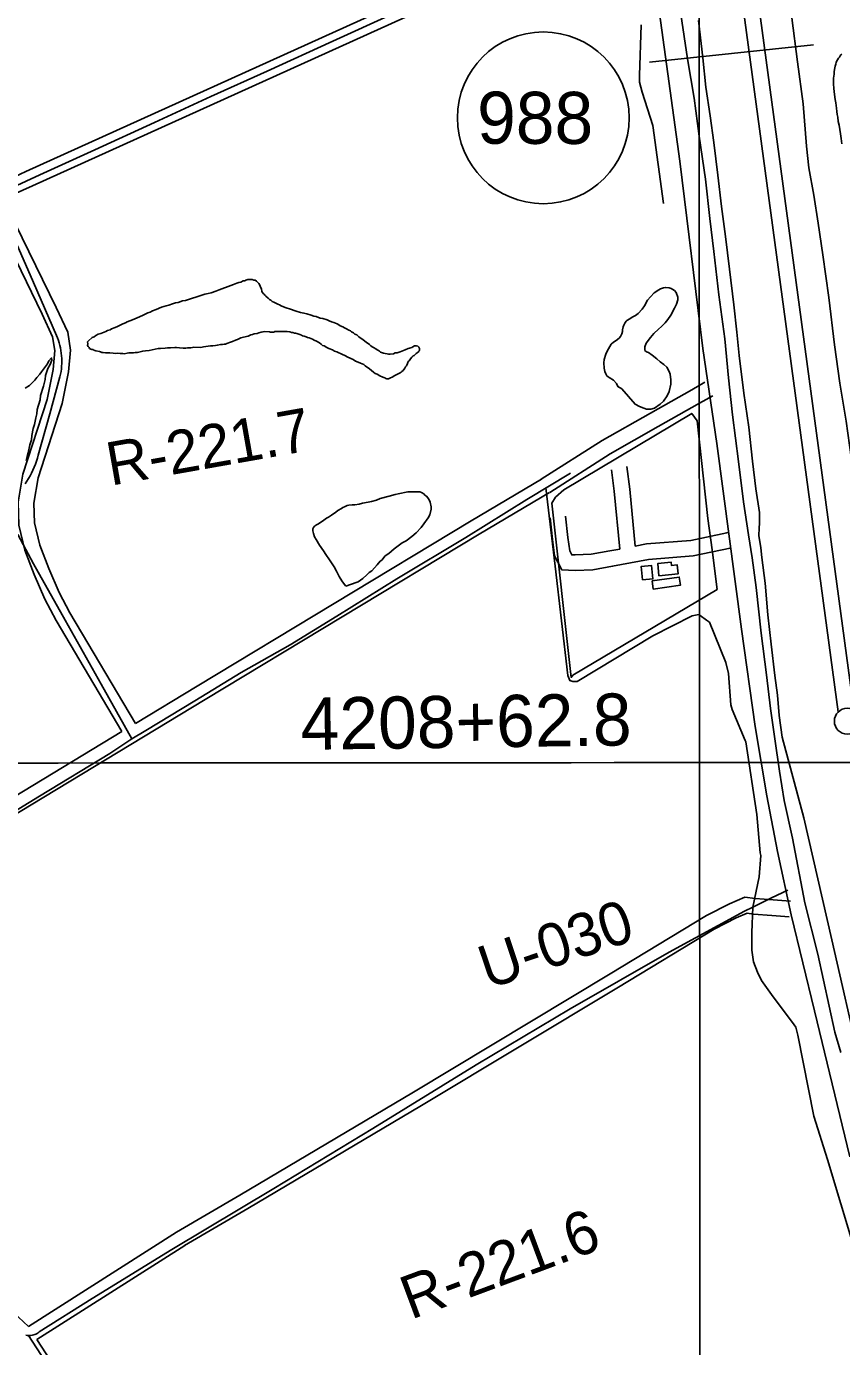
# Model space of a CAD drawing. Extents: x 3297753 to 3335611, y 652252 to 677623.
# Drawn here: x 3305825 to 3307391, y 671666 to 674202 of the extents above; entities that cross this region are included whole.
import ezdxf

# ---------------------------------------------------------------- set-up
doc = ezdxf.new("R2010")
doc.units = 0
for name, color, linetype in [('V-BLDG-OTLN', 7, 'Continuous'), ('V-DTCH-CNTR', 7, 'Continuous'), ('V-GRID-MAJR', 7, 'Continuous'), ('V-LEVE-TOET', 7, 'Continuous'), ('V-RIVR-RANG-IDEN', 7, 'Continuous'), ('V-ROAD-CNTR', 7, 'Continuous'), ('V-ROAD-IDEN', 7, 'Continuous'), ('V-SITE-OTLN', 7, 'Continuous'), ('V-SITE-VEGE', 7, 'Continuous'), ('V-SURV-IDEN', 7, 'Continuous'), ('V-SURV-LINE', 7, 'Continuous'), ('V-TOPO-SHOR', 7, 'Continuous'), ('V-UTIL-LINE', 7, 'Continuous')]:
    doc.layers.add(name, color=color, linetype=linetype)

msp = doc.modelspace()

# ---------------------------------------------------------------- linework, layer by layer
at = {"layer": 'V-BLDG-OTLN'}
for points in [[(3307040.5, 673146.5), (3307038.2, 673169.9), (3307063.9, 673172.5), (3307064.6, 673166.1), (3307075.5, 673167.2), (3307077.2, 673150.2)], [(3307008.7, 673138.4), (3307006, 673164.1), (3307026.1, 673166.2), (3307028.9, 673140.5)], [(3307027.1, 673136.7), (3307079.4, 673144), (3307081.6, 673128.2), (3307029.3, 673120.9)]]:
    msp.add_lwpolyline(points, close=True, dxfattribs=at)
at = {"layer": 'V-DTCH-CNTR'}
for points in [[(3305590.8, 673798.8), (3305662, 673830.4), (3305763.4, 673876.3), (3305851.2, 673916.7), (3305956.5, 673965.1), (3306071.2, 674017.3), (3306179.6, 674067.2), (3306288, 674116), (3306414, 674173.7), (3306527.7, 674225.5), (3306624.3, 674271.4), (3306723.4, 674316.3), (3306830.3, 674365.1), (3306928.4, 674409.5), (3306972.5, 674428), (3306989.3, 674435), (3307019, 674447.2)], [(3307049, 673861.5), (3307028.5, 674011.6), (3307007.9, 674075.9), (3307002.8, 674095), (3307003, 674107.3), (3307006.1, 674205.2)], [(3305822.5, 673322.9), (3305825.9, 673328), (3305829.1, 673333.2), (3305832.2, 673338.5), (3305835, 673343.9), (3305837.7, 673349.5), (3305840.1, 673355.1), (3305842.3, 673360.8), (3305844.4, 673366.6), (3305846.2, 673372.5), (3305847.7, 673378.4), (3305869.9, 673457.7), (3305889.6, 673529), (3305890.7, 673533.9), (3305891.6, 673538.9), (3305892.3, 673543.9), (3305892.8, 673548.9), (3305893.1, 673554), (3305893.2, 673559), (3305893.1, 673564.1), (3305892.8, 673569.1), (3305892.2, 673574.1), (3305891.5, 673579.1), (3305890.5, 673584.1), (3305889.4, 673589), (3305888, 673593.8), (3305886.5, 673598.6), (3305884.7, 673603.4), (3305882.8, 673608), (3305838.5, 673710.2), (3305787.3, 673827.4)], [(3306870.3, 673343.6), (3306786.3, 673293.3), (3306669.1, 673219.8), (3306536.9, 673140.7), (3306421.5, 673069), (3306331.8, 673013.9), (3306237.9, 672960.6), (3306148.6, 672906.5), (3306054.7, 672849.3), (3306027.4, 672833), (3305985.1, 672805.2)], [(3306823.4, 673315.5), (3306840.8, 673164.9), (3306865.5, 672955.1), (3306869.3, 672945.1), (3306874.9, 672943.5), (3306883.2, 672943.2), (3307028.4, 673030.9), (3307104.3, 673069.7), (3307117, 673071.9), (3307119.8, 673070.4), (3307132, 673061.5), (3307137.4, 673057.1), (3307169.2, 672980.1), (3307173.9, 672958.9), (3307178.3, 672898.4), (3307180.8, 672889.9), (3307206.2, 672830), (3307207.5, 672827.2), (3307228.2, 672687.6), (3307234.9, 672614.5), (3307236.1, 672608.8), (3307233, 672568.3), (3307220.7, 672509.9), (3307218.7, 672461), (3307218.6, 672427.4), (3307221.9, 672404.8), (3307229.5, 672384.9), (3307237.2, 672369.2), (3307259.7, 672337.4), (3307296.8, 672288.2), (3307303.4, 672279.5), (3307307, 672263.9), (3307338.2, 672108.5), (3307364.1, 672024.8), (3307415.7, 671854.5)], [(3306027.4, 672833), (3305968.8, 672938), (3305899.8, 673061.2), (3305838.7, 673169.3), (3305808.9, 673225.7)], [(3305985.1, 672805.2), (3305850.5, 672722.8), (3305733.8, 672652.3), (3305710.4, 672646.1)], [(3305824, 671687.3), (3305826.5, 671686.9), (3305829, 671686.7), (3305831.5, 671686.7), (3305833.9, 671686.9), (3305836.4, 671687.3), (3305838.8, 671688), (3305841.1, 671688.8), (3305843.4, 671689.8), (3305845.6, 671690.9), (3305847.7, 671692.3), (3305849.6, 671693.8), (3305951.5, 671758.3), (3306104.3, 671852.2), (3306300.6, 671969.6), (3306490.5, 672084.9), (3306689.5, 672207.1), (3306869.8, 672314.5), (3307059.9, 672423.4), (3307204.6, 672502), (3307220.7, 672509.9), (3307256.6, 672527.7), (3307288.1, 672542.3)], [(3305829, 671686.7), (3305886, 671599.1), (3305955.7, 671490), (3306032.3, 671367.8), (3306102.6, 671270.8), (3306186.6, 671151.8), (3306263.9, 671035), (3306360.5, 670888.9)]]:
    msp.add_lwpolyline(points, dxfattribs=at)
at = {"layer": 'V-GRID-MAJR'}
for points in [[(3307129.4, 657636), (3307127.2, 660664.7), (3307122.8, 666726.2), (3307118.4, 672787.6), (3307116.2, 675820.3)], [(3301861.4, 672784.2), (3307118.4, 672787.6), (3312375.4, 672791.8), (3317632.5, 672796.8), (3322889.5, 672802.5), (3328146.5, 672809), (3333403.5, 672816.3)]]:
    msp.add_spline(points, degree=3, dxfattribs=at)
at = {"layer": 'V-LEVE-TOET'}
for points in [[(3307277, 672836.4), (3307271.4, 672878.3), (3307268, 672917.4), (3307263.3, 672954.9), (3307256.1, 673014.9), (3307249.8, 673071.4), (3307244.2, 673132.4), (3307238.1, 673181.3), (3307235.9, 673200.4), (3307232.5, 673223.6), (3307232.7, 673237.8), (3307233.5, 673247.3), (3307233.3, 673268.3), (3307226.5, 673313.4), (3307220.4, 673366.4), (3307213.3, 673431.9), (3307203.4, 673497.4), (3307194.8, 673569.8), (3307190.2, 673614.6), (3307184.5, 673667.3), (3307176.2, 673735.3), (3307168.1, 673798.2), (3307160.6, 673855.7), (3307153.7, 673916.3), (3307145.9, 673978.6), (3307138.6, 674030.4), (3307130.7, 674085.4), (3307124.7, 674141.3), (3307116.2, 674213.4)], [(3307295.4, 674218.5), (3307306.9, 674134), (3307317.2, 674053.3), (3307324, 673972), (3307328.6, 673930.1), (3307337.9, 673877.6), (3307346.4, 673823.9), (3307355.2, 673762.9), (3307367, 673680.9), (3307377.8, 673590.3), (3307387.9, 673516.6), (3307399.9, 673443.8), (3307409.5, 673374.2), (3307421, 673304.6), (3307429, 673239.8), (3307433.2, 673209.6), (3307440.6, 673157.8), (3307456.1, 673048.8), (3307468.8, 672962.7), (3307477.9, 672901.6), (3307486.4, 672861.9), (3307494.7, 672830.6)], [(3307277, 672836.4), (3307318.9, 672681.3), (3307372.5, 672447.2), (3307426.7, 672208.7)]]:
    msp.add_lwpolyline(points, dxfattribs=at)
at = {"layer": 'V-ROAD-CNTR'}
for points in [[(3307009.6, 674459.6), (3305824.3, 673922.9), (3305768.9, 673897.7)], [(3307022, 674432.3), (3305836.7, 673895.6), (3305781.3, 673870.4)], [(3307031.8, 674297.7), (3307080.3, 673943.3), (3307124.9, 673583.3), (3307151.5, 673400.9), (3307199, 673043.9), (3307225.2, 672856.8), (3307247.8, 672723.8), (3307268.2, 672617), (3307294.3, 672495.2), (3307339.1, 672310.9), (3307407.4, 672029.9)], [(3306008.7, 672847), (3305882.2, 673060.4), (3305860.8, 673101.7), (3305840.3, 673149.2), (3305822.2, 673196), (3305810.6, 673243.9), (3305809, 673287.7), (3305818.3, 673341.6), (3305864.7, 673485.3), (3305876.3, 673542.8), (3305879.9, 673579.2), (3305875.5, 673605.8), (3305855.4, 673649.3), (3305763.7, 673836.8), (3305754, 673858)], [(3306034.4, 672862.5), (3305908.4, 673075), (3305888, 673114.5), (3305868.1, 673160.5), (3305850.9, 673205), (3305840.5, 673248), (3305839.1, 673285.7), (3305847.5, 673334.4), (3305893.7, 673477.7), (3305906, 673538.3), (3305910.1, 673580.2), (3305904.4, 673614.7), (3305882.5, 673662.2), (3305790.8, 673849.6), (3305781.3, 673870.4)], [(3307128.8, 673518.4), (3307103.7, 673504), (3307024.2, 673459.1), (3306931.5, 673406.4), (3306814.4, 673332.1)], [(3307143.7, 673492.4), (3307118.5, 673477.9), (3307038.9, 673433), (3306947, 673380.7), (3306830.5, 673306.7)], [(3306965.1, 673197.9), (3306954.4, 673309.3), (3306949.4, 673350)], [(3306994.7, 673203.4), (3306984.3, 673312.6), (3306978.9, 673356.4)], [(3306814.8, 673332.3), (3306679.9, 673252), (3306153.2, 672934.2), (3306034.4, 672862.5)], [(3306830.1, 673306.5), (3306695.3, 673226.3), (3306168.7, 672908.5), (3305645.6, 672592.6), (3305582, 672554.1)], [(3307179.3, 673200.3), (3307177, 673199.8), (3307105.9, 673184.6), (3307020.5, 673177.8), (3306951.4, 673164.8), (3306913.3, 673158.1), (3306879.3, 673156.5), (3306853.7, 673158), (3306846.1, 673172.8), (3306839.9, 673184.9), (3306835.6, 673216.4), (3306831.1, 673257.9)], [(3306965.1, 673197.9), (3306946, 673194.3), (3306910, 673188), (3306879.5, 673186.5), (3306872.6, 673187), (3306872.8, 673186.5), (3306868.9, 673194.1), (3306865.3, 673220.1), (3306860.9, 673261.1)], [(3307173.2, 673229.7), (3307170.8, 673229.2), (3307101.5, 673214.4), (3307016.5, 673207.6), (3306994.7, 673203.4)], [(3306008.7, 672847), (3305630.1, 672618.3), (3305566.4, 672579.8)], [(3307293.3, 672521.1), (3307259.7, 672524), (3307225.3, 672526.6), (3307205.7, 672529), (3307175.9, 672516.4), (3307132, 672494), (3306946.9, 672381.6), (3306568.6, 672154.3), (3306235.1, 671956.4), (3306113.8, 671885.7)], [(3307290.7, 672491.2), (3307257.2, 672494.1), (3307222.3, 672496.7), (3307210, 672498.3), (3307188.6, 672489.2), (3307146.6, 672467.8), (3306962.5, 672355.9), (3306584, 672128.5), (3306250.3, 671930.6), (3306128.9, 671859.7)], [(3305347.8, 672411.7), (3305428.7, 672275.1), (3305476, 672198.6), (3305505.8, 672148.2), (3305551.5, 672070.6), (3305578.7, 672016.8), (3305606.1, 671950.5), (3305623.6, 671920.8), (3305640, 671893.1), (3305730.9, 671791.1), (3305758.1, 671766.1), (3305790.9, 671740), (3305829.1, 671704.5)], [(3305829.1, 671704.5), (3306113.3, 671885.4)], [(3305845.3, 671679.2), (3306129.4, 671860)], [(3305845.3, 671679.2), (3306003, 671437.3), (3306148.8, 671232.6), (3306276.4, 671046.1), (3306385.3, 670883.5), (3306405.3, 670851.4), (3306423.5, 670820.6), (3306443.2, 670787.2), (3306460.1, 670761.2), (3306463.7, 670747.6)]]:
    msp.add_lwpolyline(points, dxfattribs=at)
at = {"layer": 'V-ROAD-IDEN'}
msp.add_circle((3306818.2, 674026.3), 165, dxfattribs=at)
at = {"layer": 'V-SITE-OTLN'}
msp.add_lwpolyline([(3307114.1, 673444), (3307134.2, 673256.8), (3307142.8, 673196.2), (3307152.2, 673120.2), (3306874.9, 672955.4), (3306871.9, 672951.3), (3306834.3, 673286.3), (3306841.7, 673297.2), (3306857.8, 673311.9), (3307103.5, 673458.4)], close=True, dxfattribs=at)
at = {"layer": 'V-SITE-VEGE'}
for points in [[(3307392, 673976.2), (3307390.5, 673986.9), (3307389, 673995.4), (3307386.4, 674012.2), (3307384.9, 674019), (3307383.9, 674027.5), (3307382.9, 674032.5), (3307381.9, 674038.7), (3307381.4, 674044.9), (3307380.5, 674055), (3307378.9, 674061.8), (3307377.9, 674071.4), (3307376.9, 674077), (3307376.5, 674082.6), (3307375.5, 674091.6), (3307375.7, 674102.8), (3307376.9, 674110.1), (3307377, 674114.6), (3307377.7, 674119.1), (3307378.9, 674125.8), (3307380.1, 674129.2), (3307380.7, 674133.1), (3307383.6, 674137.5), (3307385.3, 674140.9), (3307387.1, 674143.1), (3307389.4, 674146.4), (3307391.7, 674148.6)], [(3306030.6, 673574.5), (3306022.2, 673574.6), (3306018.8, 673574.1), (3306013.2, 673573.1), (3306009.8, 673573.7), (3306005.3, 673573.8), (3306000.8, 673573.9), (3305996.3, 673573.4), (3305991.8, 673574.1), (3305985.1, 673574.7), (3305977.2, 673574.9), (3305972.8, 673575.5), (3305970, 673575.6), (3305967.7, 673576.7), (3305965.5, 673577.3), (3305958.2, 673578.6), (3305954.9, 673579.8), (3305953.2, 673580.9), (3305951, 673581), (3305948.7, 673582.1), (3305946.5, 673583.3), (3305945.4, 673585), (3305943.8, 673586.7), (3305942.7, 673589), (3305943.3, 673592.3), (3305942.8, 673595.7), (3305944.5, 673597.9), (3305951.4, 673604.5), (3305955.3, 673605.6), (3305958.2, 673607.8), (3305963.3, 673610.5), (3305965.5, 673611), (3305968.4, 673612.1), (3305977.4, 673615.9), (3305980.8, 673617.5), (3305985.9, 673619.1), (3305988.7, 673620.7), (3305995.5, 673623.4), (3306000, 673625.6), (3306004, 673627.2), (3306006.8, 673628.8), (3306010.2, 673630.5), (3306015.3, 673632.6), (3306018.7, 673634.2), (3306028.9, 673638.5), (3306033.4, 673640.1), (3306038, 673642.3), (3306048.1, 673646.6), (3306058.3, 673651.5), (3306062.9, 673653.1), (3306067.4, 673655.8), (3306074.7, 673658), (3306084.9, 673662.3), (3306093.4, 673664.9), (3306099, 673666.5), (3306105.8, 673669.2), (3306111.5, 673670.8), (3306116.5, 673671.8), (3306125, 673674.5), (3306130.6, 673675.5), (3306136.3, 673677.1), (3306158.3, 673684), (3306167.9, 673687.2), (3306174.1, 673688.8), (3306179.8, 673690.4), (3306188.8, 673693.6), (3306195.6, 673695.7), (3306217.6, 673704.3), (3306222.7, 673706.4), (3306229.5, 673708.6), (3306233.5, 673710.2), (3306236.8, 673710.7), (3306241.4, 673712.9), (3306244.7, 673713.4), (3306247, 673714.4), (3306250.4, 673715.5), (3306258.8, 673715.4), (3306262.2, 673714.7), (3306264.4, 673714.1), (3306267.2, 673712.4)], [(3306267.2, 673712.4), (3306271.6, 673707.8), (3306272.7, 673706.1), (3306275.4, 673699.9), (3306276.5, 673697.6), (3306277.5, 673692.6), (3306280.3, 673689.1), (3306281.9, 673687.4), (3306283, 673685.7), (3306285.2, 673683.4), (3306289.6, 673680), (3306292.4, 673677.1), (3306294.6, 673676), (3306297.4, 673673.7), (3306300.2, 673672), (3306303, 673670.8), (3306308, 673668.4), (3306311.3, 673667.3), (3306314.6, 673665), (3306322.5, 673662), (3306326.4, 673660.8), (3306330.8, 673659.1), (3306343.7, 673654.9), (3306352, 673652.5), (3306358.2, 673651.3), (3306363.8, 673649.5), (3306372.2, 673647.1), (3306377.2, 673645.3), (3306381.7, 673644.7), (3306389.5, 673641.7), (3306394.5, 673640.5), (3306402.9, 673638.1), (3306406.8, 673636.4), (3306411.3, 673634.6), (3306415.7, 673633.4), (3306421.9, 673630.5), (3306425.2, 673628.8), (3306428, 673627), (3306433, 673624.7), (3306436.3, 673622.9), (3306440.2, 673620.6), (3306444.7, 673618.3), (3306447.5, 673617.1), (3306449.7, 673615.4), (3306453.6, 673613.1), (3306456.3, 673610.8), (3306459.7, 673609.1), (3306464.1, 673605.6), (3306472.4, 673599.8), (3306478, 673595.2), (3306484, 673590.7), (3306486.8, 673588.4), (3306489.6, 673586.6), (3306491.8, 673584.9), (3306496.3, 673582.6), (3306499, 673580.3), (3306501.8, 673579.1), (3306503.5, 673578), (3306505.7, 673576.2), (3306509, 673575.1), (3306511.3, 673574.4), (3306514.6, 673573.3), (3306518.5, 673572.6), (3306521.3, 673572), (3306524.2, 673572), (3306530.3, 673573), (3306533.7, 673574.6), (3306537.7, 673575.1), (3306543.3, 673576.7), (3306552.9, 673580.5), (3306558.6, 673583.2), (3306560.9, 673583.7), (3306565.4, 673585.3), (3306567.6, 673586.4), (3306571, 673588), (3306574.4, 673588.5), (3306577.2, 673587.3), (3306578.9, 673585.6), (3306580.5, 673583.3), (3306580.4, 673579.4), (3306579.3, 673577.7), (3306577.6, 673576.1), (3306575.9, 673575), (3306574.2, 673573.3), (3306571.9, 673571.7), (3306570.2, 673570), (3306568.5, 673569), (3306565.6, 673566.8), (3306563.3, 673563.4), (3306561.6, 673561.2), (3306560.4, 673559.5), (3306558.7, 673557.9), (3306557.5, 673554.5), (3306555.2, 673550.1), (3306553.5, 673547.9), (3306552.3, 673545.1), (3306548.9, 673540.7), (3306546.6, 673539), (3306544.9, 673537.4), (3306543.2, 673536.3), (3306531.8, 673530.8)], [(3306531.8, 673530.8), (3306529, 673528.7), (3306523.3, 673525.9), (3306520.5, 673524.9), (3306517.7, 673524.9), (3306515.5, 673525.5), (3306513.8, 673526.7), (3306509.9, 673527.9), (3306504.3, 673530.8), (3306499.3, 673533.7), (3306495.4, 673535.4), (3306492.1, 673537.7), (3306484.4, 673544), (3306476, 673549.8), (3306473.3, 673552.1), (3306467.1, 673555), (3306462.7, 673556.8), (3306457.7, 673559.1), (3306453.2, 673562), (3306442.6, 673566.7), (3306437.1, 673569.6), (3306432.1, 673571.9), (3306421.5, 673576.6), (3306417, 673577.8), (3306413.1, 673580.7), (3306406.4, 673583), (3306402.5, 673584.8), (3306397, 673588.3), (3306394.2, 673588.9), (3306391.4, 673591.7), (3306388.1, 673594), (3306382.5, 673597.5), (3306378.1, 673599.3), (3306374.7, 673601), (3306368.6, 673603.4), (3306365.2, 673604.5), (3306362.5, 673605.7), (3306358.5, 673606.9), (3306355.7, 673607.5), (3306353.5, 673608.7), (3306350.2, 673609.9), (3306346.3, 673611.1), (3306344.6, 673612.2), (3306342.4, 673612.8), (3306340.1, 673612.8), (3306337.3, 673614), (3306334.5, 673614.1), (3306331.2, 673615.2), (3306326.1, 673615.9), (3306319.4, 673616), (3306317.1, 673615.5), (3306302.5, 673615.8), (3306300.3, 673614.7), (3306294.1, 673614.8), (3306291.9, 673615.4), (3306281.8, 673615.6), (3306279.5, 673615), (3306276.1, 673614.5), (3306271.6, 673613.5), (3306268.2, 673611.9), (3306262.6, 673611.4), (3306259.8, 673610.3), (3306256.4, 673609.3), (3306251.3, 673607.1), (3306242.3, 673605), (3306237.2, 673603.4), (3306231, 673600.2), (3306227, 673599.1), (3306221.3, 673596.4), (3306217.4, 673595.4), (3306210, 673592.7), (3306207.8, 673591.6), (3306205.5, 673591.6), (3306201.6, 673590.6), (3306198.2, 673590.6), (3306192, 673589.6), (3306188.1, 673588.6), (3306183.6, 673588.1), (3306179.1, 673588.2), (3306165.6, 673586.2), (3306160.5, 673585.1), (3306147, 673585.4), (3306144.2, 673584.8), (3306140.8, 673584.3), (3306134.6, 673584.5), (3306131.3, 673584), (3306126.2, 673584), (3306119.5, 673584.7), (3306113.3, 673584.8), (3306110.5, 673584.9), (3306102.1, 673584.5), (3306096.5, 673584.6), (3306091.4, 673583.5), (3306083, 673583.1), (3306078.5, 673583.2), (3306061, 673579.6), (3306053.7, 673578.6), (3306048.6, 673578.1), (3306038.5, 673575.5), (3306034.5, 673575.6), (3306030.6, 673574.5)], [(3305823, 673507), (3305830.9, 673511.8), (3305834.9, 673516.2), (3305841.1, 673522.2), (3305845, 673527.7), (3305850.7, 673533.7), (3305854.1, 673538.6), (3305858.1, 673543.5), (3305865.5, 673553.9), (3305868.3, 673559.4), (3305873.4, 673564.9), (3305873.9, 673561), (3305871, 673552.7), (3305866.4, 673544.5), (3305861.7, 673531.2), (3305861.1, 673523.5), (3305858.1, 673510.8), (3305852.2, 673493.1), (3305851.5, 673484.3), (3305845.6, 673466.1), (3305844.9, 673457.8), (3305843.1, 673450), (3305840.7, 673437.3), (3305837.8, 673429.6), (3305835.3, 673415.8), (3305834.6, 673407.5), (3305831.7, 673398.1), (3305828.6, 673382.6), (3305826.8, 673375.4), (3305824.5, 673367.7)]]:
    msp.add_lwpolyline(points, dxfattribs=at)
for points in [[(3306969.2, 673505.8), (3306961.6, 673510), (3306958.8, 673515.6), (3306953.3, 673522.1), (3306944.8, 673527.5), (3306943, 673528.8), (3306940.2, 673530.9), (3306938.4, 673534.4), (3306936.5, 673539.2), (3306935, 673545.3), (3306934.2, 673555.5), (3306934.9, 673562.1), (3306938.1, 673572.3), (3306941.1, 673578.2), (3306946.1, 673586.7), (3306948.6, 673591.2), (3306953.3, 673595.3), (3306958.5, 673598.5), (3306963.7, 673603.1), (3306966.3, 673606.3), (3306969.2, 673611.2), (3306970.4, 673615.6), (3306970.7, 673618.7), (3306971.9, 673624.5), (3306973.1, 673628.1), (3306974.8, 673632.1), (3306977.3, 673635.7), (3306979, 673637.1), (3306984.7, 673640.3), (3306989, 673643.1), (3306995.5, 673646.8), (3307000.7, 673650.1), (3307007.9, 673658.7), (3307012.6, 673665.4), (3307018.4, 673676.2), (3307024, 673682.5), (3307031.3, 673689.8), (3307039.9, 673695.8), (3307043.4, 673697.6), (3307049.1, 673699.6), (3307053.5, 673700.6), (3307060.1, 673699.9), (3307064.1, 673698.7), (3307070.4, 673694.5), (3307073.6, 673690.6), (3307076.5, 673681.8), (3307076.7, 673676.6), (3307074.3, 673668.1), (3307070.5, 673660.5), (3307063, 673647), (3307057.5, 673638.9), (3307052.4, 673632.2), (3307045.1, 673625.3), (3307039.5, 673620.3), (3307030.9, 673611.7), (3307024.1, 673604), (3307016, 673593.2), (3307013.2, 673586.5), (3307013.4, 673579.4), (3307016.5, 673576.9), (3307020.1, 673575.2), (3307027.3, 673570.6), (3307036.3, 673563.3), (3307042.7, 673557.3), (3307049.5, 673552.3), (3307055.3, 673547.1), (3307060, 673538.9), (3307061.9, 673533.7), (3307063.5, 673523.1), (3307063.4, 673514.3), (3307059.8, 673500.5), (3307056.5, 673492), (3307049.3, 673482.1), (3307042.9, 673476.2), (3307032.1, 673468.8), (3307025.1, 673466.8), (3307016.7, 673466.6), (3307011.4, 673468.2), (3307002.9, 673471.9), (3306994.4, 673476.1)], [(3306438.8, 673126.6), (3306432.3, 673135.1), (3306427.9, 673141.8), (3306426.3, 673145.2), (3306421, 673155.3), (3306416.7, 673163.7), (3306407.5, 673177.1), (3306400.5, 673187.2), (3306395.6, 673194.5), (3306388, 673205.2), (3306382.1, 673216.4), (3306378.9, 673221.5), (3306376.8, 673227.6), (3306375.2, 673232.6), (3306375.2, 673236.5), (3306376.4, 673239.3), (3306378.7, 673242), (3306382.6, 673244.1), (3306386, 673246.3), (3306390.5, 673249.5), (3306393.8, 673251.7), (3306401.7, 673257.1), (3306405.6, 673259.3), (3306411.2, 673263.1), (3306419.6, 673268.5), (3306423.6, 673271.7), (3306430.3, 673275.5), (3306433.1, 673277.6), (3306436.5, 673279.2), (3306441.5, 673281.4), (3306444.3, 673281.9), (3306451, 673282.9), (3306455.9, 673282.8), (3306464.3, 673284.3), (3306471, 673285.9), (3306481.6, 673287.9), (3306488.2, 673289.4), (3306497.7, 673292), (3306505, 673294.7), (3306522.3, 673299.4), (3306533.4, 673302.5), (3306539.5, 673304.1), (3306557.9, 673307.6), (3306567.9, 673308), (3306580.7, 673307.8), (3306584.5, 673306.6), (3306588.9, 673303.7), (3306590.5, 673301.5), (3306593.8, 673299.2), (3306598.2, 673293.6), (3306600.8, 673288), (3306602.9, 673279.1), (3306602.8, 673274.7), (3306600.4, 673263.6), (3306597, 673257.6), (3306589, 673246.6), (3306583.3, 673239.5), (3306573.7, 673229.1), (3306565.8, 673222), (3306554.6, 673213.4), (3306547.3, 673209.6), (3306539.4, 673203.7), (3306531.6, 673198.2), (3306521.4, 673189.5), (3306514.7, 673184.7), (3306507.9, 673176.5), (3306504.5, 673174.3), (3306498.8, 673167.2), (3306488.7, 673155.7), (3306483.6, 673153), (3306479.1, 673148.1), (3306471.8, 673141), (3306462.2, 673134.6), (3306458.9, 673133.5)]]:
    msp.add_lwpolyline(points, close=True, dxfattribs=at)
at = {"layer": 'V-SURV-LINE'}
for points in [[(3307384.9, 672884.9), (3307122.9, 674826.9)], [(3307152.7, 674830.9), (3307414.6, 672888.9)]]:
    msp.add_lwpolyline(points, dxfattribs=at)
msp.add_circle((3307402.4, 672867.1), 25, dxfattribs=at)
at = {"layer": 'V-TOPO-SHOR'}
for points in [[(3307262.8, 672833.5), (3307254.8, 672891.4), (3307246.8, 672955.9), (3307236.8, 673036.4), (3307227.5, 673123.9), (3307219.5, 673180.8), (3307212.3, 673225.1), (3307203, 673288.3), (3307193.2, 673366), (3307181.9, 673456), (3307173.8, 673526.8), (3307167.1, 673601.4), (3307155.3, 673686.5), (3307146, 673769.8), (3307138.4, 673833.2), (3307129.7, 673908.2), (3307117.9, 673990.9), (3307108.1, 674063.8), (3307095.1, 674139.5), (3307082.4, 674225.3)], [(3307262.8, 672833.5), (3307271.9, 672770.9), (3307281.2, 672714.8), (3307296.8, 672642.6), (3307320.4, 672518.3), (3307345.6, 672419.4), (3307378.4, 672269.7), (3307390, 672230.3)]]:
    msp.add_lwpolyline(points, dxfattribs=at)
at = {"layer": 'V-UTIL-LINE'}
msp.add_line((3307022.5, 674133), (3307337.3, 674166.4), dxfattribs=at)

# ---------------------------------------------------------------- texts
at = {"layer": 'V-RIVR-RANG-IDEN'}
for s, rotation, p in [('R-221.7', 10.0595, (3305987.1, 673319.4)), ('U-030', 18.5577, (3306711.5, 672351.7)), ('R-221.6', 20.4503, (3306563.8, 671717))]:
    msp.add_text(s, height=83, rotation=rotation, dxfattribs=at).set_placement(p)
at = {"layer": 'V-ROAD-IDEN'}
msp.add_text('988', height=100, rotation=359.8709, dxfattribs=at).set_placement((3306690.9, 673976.6))
at = {"layer": 'V-SURV-IDEN'}
msp.add_text('4208+62.8', height=100, rotation=0.788, dxfattribs=at).set_placement((3306352.6, 672812))

doc.saveas('drawing.dxf')
